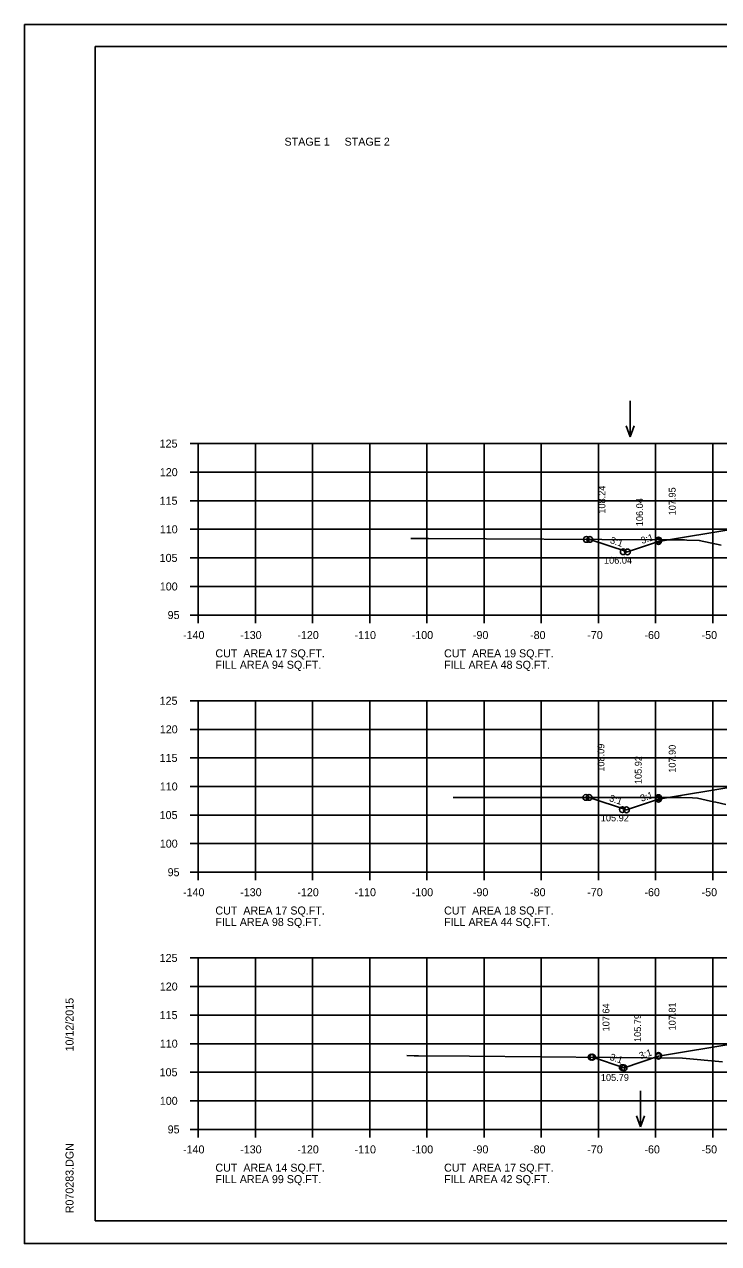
# Model space of a CAD drawing. Extents: x 1175611 to 1176402, y -433344 to -416213.
# Drawn here: x 1175610.6 to 1175732, y -424596.7 to -424383.3 of the extents above; entities that cross this region are included whole.
import ezdxf

# ---------------------------------------------------------------- set-up
doc = ezdxf.new("R2010")
doc.units = 0
for name, color, linetype in [('Default', 7, 'Continuous'), ('R_Axis', 7, 'Continuous'), ('R_Axis Annot', 7, 'Continuous'), ('R_Border', 7, 'Continuous'), ('R_Exist Surface', 7, 'Continuous'), ('R_Fin Surface', 7, 'Continuous'), ('R_Grid', 7, 'Continuous'), ('R_No Plot', 7, 'Continuous'), ('R_Water Annot', 7, 'Continuous'), ('R_Xsect Elev', 7, 'Continuous'), ('R_Xsect Slope', 7, 'Continuous')]:
    doc.layers.add(name, color=color, linetype=linetype)

msp = doc.modelspace()

# ---------------------------------------------------------------- linework, layer by layer
at = {"layer": 'R_Axis'}
for p, q in [((1175639.57, -424456.69), (1175640.97, -424456.69)), ((1175640.97, -424486.69), (1175640.97, -424456.69)), ((1175639.57, -424461.69), (1175640.97, -424461.69)), ((1175639.57, -424466.69), (1175640.97, -424466.69)), ((1175639.57, -424471.69), (1175640.97, -424471.69)), ((1175639.57, -424476.69), (1175640.97, -424476.69)), ((1175639.57, -424481.69), (1175640.97, -424481.69)), ((1175639.57, -424486.69), (1175640.97, -424486.69)), ((1175640.97, -424486.69), (1175920.97, -424486.69)), ((1175640.97, -424488.09), (1175640.97, -424486.69)), ((1175650.97, -424488.09), (1175650.97, -424486.69)), ((1175660.97, -424488.09), (1175660.97, -424486.69)), ((1175670.97, -424488.09), (1175670.97, -424486.69)), ((1175680.97, -424488.09), (1175680.97, -424486.69)), ((1175690.97, -424488.09), (1175690.97, -424486.69)), ((1175700.97, -424488.09), (1175700.97, -424486.69)), ((1175710.97, -424488.09), (1175710.97, -424486.69)), ((1175720.97, -424488.09), (1175720.97, -424486.69)), ((1175730.97, -424488.09), (1175730.97, -424486.69)), ((1175639.57, -424501.69), (1175640.97, -424501.69)), ((1175640.97, -424531.69), (1175640.97, -424501.69)), ((1175639.57, -424506.69), (1175640.97, -424506.69)), ((1175639.57, -424511.69), (1175640.97, -424511.69)), ((1175639.57, -424516.69), (1175640.97, -424516.69)), ((1175639.57, -424521.69), (1175640.97, -424521.69)), ((1175639.57, -424526.69), (1175640.97, -424526.69)), ((1175639.57, -424531.69), (1175640.97, -424531.69)), ((1175640.97, -424531.69), (1175920.97, -424531.69)), ((1175640.97, -424533.09), (1175640.97, -424531.69)), ((1175650.97, -424533.09), (1175650.97, -424531.69)), ((1175660.97, -424533.09), (1175660.97, -424531.69)), ((1175670.97, -424533.09), (1175670.97, -424531.69)), ((1175680.97, -424533.09), (1175680.97, -424531.69)), ((1175690.97, -424533.09), (1175690.97, -424531.69)), ((1175700.97, -424533.09), (1175700.97, -424531.69)), ((1175710.97, -424533.09), (1175710.97, -424531.69)), ((1175720.97, -424533.09), (1175720.97, -424531.69)), ((1175730.97, -424533.09), (1175730.97, -424531.69)), ((1175639.57, -424546.69), (1175640.97, -424546.69)), ((1175640.97, -424576.69), (1175640.97, -424546.69)), ((1175639.57, -424551.69), (1175640.97, -424551.69)), ((1175639.57, -424556.69), (1175640.97, -424556.69)), ((1175639.57, -424561.69), (1175640.97, -424561.69)), ((1175639.57, -424566.69), (1175640.97, -424566.69)), ((1175639.57, -424571.69), (1175640.97, -424571.69)), ((1175639.57, -424576.69), (1175640.97, -424576.69)), ((1175640.97, -424576.69), (1175920.97, -424576.69)), ((1175640.97, -424578.09), (1175640.97, -424576.69)), ((1175650.97, -424578.09), (1175650.97, -424576.69)), ((1175660.97, -424578.09), (1175660.97, -424576.69)), ((1175670.97, -424578.09), (1175670.97, -424576.69)), ((1175680.97, -424578.09), (1175680.97, -424576.69)), ((1175690.97, -424578.09), (1175690.97, -424576.69)), ((1175700.97, -424578.09), (1175700.97, -424576.69)), ((1175710.97, -424578.09), (1175710.97, -424576.69)), ((1175720.97, -424578.09), (1175720.97, -424576.69)), ((1175730.97, -424578.09), (1175730.97, -424576.69))]:
    msp.add_line(p, q, dxfattribs=at)
at = {"layer": 'R_Border'}
for p, q in [((1175622.97, -424387.23), (1175939.15, -424387.23)), ((1175622.97, -424592.69), (1175622.97, -424387.23)), ((1175622.97, -424592.69), (1175622.97, -424592.69)), ((1175939.15, -424592.69), (1175622.97, -424592.69))]:
    msp.add_line(p, q, dxfattribs=at)
at = {"layer": 'R_Exist Surface'}
for points in [[(1175678.16, -424473.31), (1175680.86, -424473.31), (1175681.23, -424473.31), (1175721.65, -424473.52), (1175726.04, -424473.54), (1175726.43, -424473.56), (1175728.61, -424473.63), (1175732.41, -424474.47)], [(1175685.54, -424518.6), (1175687.48, -424518.6), (1175688.64, -424518.6), (1175716.45, -424518.6), (1175725.5, -424518.61), (1175727.43, -424518.7), (1175728.32, -424518.74), (1175730.57, -424519.27), (1175731.11, -424519.38), (1175731.5, -424519.44), (1175733.26, -424519.84)], [(1175677.43, -424563.78), (1175678.73, -424563.79), (1175679.5, -424563.79), (1175688.4, -424563.85), (1175725.67, -424564.2), (1175732.64, -424564.87)]]:
    msp.add_lwpolyline(points, dxfattribs=at)
at = {"layer": 'R_Fin Surface'}
for points in [[(1175709.46, -424473.46), (1175716.04, -424475.65), (1175721.47, -424473.84), (1175735.2, -424471.55), (1175743.47, -424470.17), (1175749.47, -424469.93), (1175751.47, -424469.89), (1175780.97, -424469.3), (1175810.47, -424469.89), (1175812.47, -424469.93), (1175818.47, -424470.17), (1175823.75, -424471.49), (1175840.47, -424475.67), (1175847.05, -424473.28)], [(1175709.35, -424518.6), (1175715.87, -424520.77), (1175721.47, -424518.91), (1175735.2, -424516.62), (1175743.47, -424515.24), (1175749.47, -424515), (1175751.47, -424514.96), (1175780.97, -424514.37), (1175810.47, -424514.96), (1175812.47, -424515), (1175818.47, -424515.24), (1175823.75, -424516.56), (1175840.47, -424520.74), (1175840.59, -424520.78), (1175846.17, -424518.38)], [(1175709.93, -424564.05), (1175715.46, -424565.9), (1175721.47, -424563.9), (1175735.2, -424561.61), (1175743.47, -424560.23), (1175749.47, -424559.99), (1175751.47, -424559.95), (1175780.97, -424559.36), (1175810.47, -424559.95), (1175812.47, -424559.99), (1175818.47, -424560.23), (1175823.75, -424561.55), (1175840.47, -424565.73), (1175841.05, -424565.92), (1175845.9, -424563.6)]]:
    msp.add_lwpolyline(points, dxfattribs=at)
at = {"layer": 'R_Grid'}
for p, q in [((1175640.97, -424456.69), (1175920.97, -424456.69)), ((1175640.97, -424486.69), (1175640.97, -424456.69)), ((1175640.97, -424456.69), (1175920.97, -424456.69)), ((1175640.97, -424486.69), (1175640.97, -424456.69)), ((1175650.97, -424486.69), (1175650.97, -424456.69)), ((1175650.97, -424486.69), (1175650.97, -424456.69)), ((1175660.97, -424486.69), (1175660.97, -424456.69)), ((1175660.97, -424486.69), (1175660.97, -424456.69)), ((1175670.97, -424486.69), (1175670.97, -424456.69)), ((1175670.97, -424486.69), (1175670.97, -424456.69)), ((1175680.97, -424486.69), (1175680.97, -424456.69)), ((1175680.97, -424486.69), (1175680.97, -424456.69)), ((1175690.97, -424486.69), (1175690.97, -424456.69)), ((1175690.97, -424486.69), (1175690.97, -424456.69)), ((1175700.97, -424486.69), (1175700.97, -424456.69)), ((1175700.97, -424486.69), (1175700.97, -424456.69)), ((1175710.97, -424486.69), (1175710.97, -424456.69)), ((1175710.97, -424486.69), (1175710.97, -424456.69)), ((1175720.97, -424486.69), (1175720.97, -424456.69)), ((1175720.97, -424486.69), (1175720.97, -424456.69)), ((1175730.97, -424486.69), (1175730.97, -424456.69)), ((1175730.97, -424486.69), (1175730.97, -424456.69)), ((1175640.97, -424461.69), (1175920.97, -424461.69)), ((1175640.97, -424461.69), (1175920.97, -424461.69)), ((1175640.97, -424466.69), (1175920.97, -424466.69)), ((1175640.97, -424466.69), (1175920.97, -424466.69)), ((1175640.97, -424471.69), (1175920.97, -424471.69)), ((1175640.97, -424471.69), (1175920.97, -424471.69)), ((1175640.97, -424476.69), (1175920.97, -424476.69)), ((1175640.97, -424476.69), (1175920.97, -424476.69)), ((1175640.97, -424481.69), (1175920.97, -424481.69)), ((1175640.97, -424481.69), (1175920.97, -424481.69)), ((1175640.97, -424486.69), (1175920.97, -424486.69)), ((1175640.97, -424486.69), (1175920.97, -424486.69)), ((1175640.97, -424501.69), (1175920.97, -424501.69)), ((1175640.97, -424531.69), (1175640.97, -424501.69)), ((1175650.97, -424531.69), (1175650.97, -424501.69)), ((1175660.97, -424531.69), (1175660.97, -424501.69)), ((1175670.97, -424531.69), (1175670.97, -424501.69)), ((1175680.97, -424531.69), (1175680.97, -424501.69)), ((1175690.97, -424531.69), (1175690.97, -424501.69)), ((1175700.97, -424531.69), (1175700.97, -424501.69)), ((1175710.97, -424531.69), (1175710.97, -424501.69)), ((1175720.97, -424531.69), (1175720.97, -424501.69)), ((1175730.97, -424531.69), (1175730.97, -424501.69)), ((1175640.97, -424506.69), (1175920.97, -424506.69)), ((1175640.97, -424511.69), (1175920.97, -424511.69)), ((1175640.97, -424516.69), (1175920.97, -424516.69)), ((1175640.97, -424521.69), (1175920.97, -424521.69)), ((1175640.97, -424526.69), (1175920.97, -424526.69)), ((1175640.97, -424531.69), (1175920.97, -424531.69)), ((1175640.97, -424546.69), (1175920.97, -424546.69)), ((1175640.97, -424576.69), (1175640.97, -424546.69)), ((1175650.97, -424576.69), (1175650.97, -424546.69)), ((1175660.97, -424576.69), (1175660.97, -424546.69)), ((1175670.97, -424576.69), (1175670.97, -424546.69)), ((1175680.97, -424576.69), (1175680.97, -424546.69)), ((1175690.97, -424576.69), (1175690.97, -424546.69)), ((1175700.97, -424576.69), (1175700.97, -424546.69)), ((1175710.97, -424576.69), (1175710.97, -424546.69)), ((1175720.97, -424576.69), (1175720.97, -424546.69)), ((1175730.97, -424576.69), (1175730.97, -424546.69)), ((1175640.97, -424551.69), (1175920.97, -424551.69)), ((1175640.97, -424556.69), (1175920.97, -424556.69)), ((1175640.97, -424561.69), (1175920.97, -424561.69)), ((1175640.97, -424566.69), (1175920.97, -424566.69)), ((1175640.97, -424571.69), (1175920.97, -424571.69)), ((1175640.97, -424576.69), (1175920.97, -424576.69))]:
    msp.add_line(p, q, dxfattribs=at)
at = {"layer": 'R_No Plot'}
for p, q in [((1175610.57, -424383.34), (1175943.91, -424383.34)), ((1175610.57, -424596.67), (1175943.91, -424596.67))]:
    msp.add_line(p, q, dxfattribs=at)
msp.add_lwpolyline([(1175610.57, -424383.34), (1175943.91, -424383.34), (1175943.91, -424596.68), (1175610.57, -424596.68)], close=True, dxfattribs=at)
for centre in [(1175708.85, -424473.45), (1175709.46, -424473.46), (1175709.46, -424473.46), (1175721.47, -424473.56), (1175721.47, -424473.84), (1175715.31, -424475.61), (1175716.04, -424475.65), (1175708.74, -424518.6), (1175709.35, -424518.6), (1175709.35, -424518.6), (1175721.47, -424518.63), (1175715.15, -424520.74), (1175715.87, -424520.77), (1175721.47, -424518.91), (1175709.69, -424564.05), (1175709.93, -424564.05), (1175709.93, -424564.05), (1175721.47, -424563.76), (1175721.47, -424563.9), (1175715.14, -424565.87), (1175715.46, -424565.9)]:
    msp.add_circle(centre, 0.5, dxfattribs=at)
at = {"layer": 'R_Water Annot'}
for p, q in [((1175716.53, -424449.23), (1175716.53, -424455.51)), ((1175716.53, -424455.51), (1175715.83, -424453.59)), ((1175716.53, -424455.51), (1175717.23, -424453.59)), ((1175718.35, -424569.93), (1175718.35, -424576.22)), ((1175718.35, -424576.22), (1175717.65, -424574.29)), ((1175718.35, -424576.22), (1175719.05, -424574.29))]:
    msp.add_line(p, q, dxfattribs=at)

# ---------------------------------------------------------------- texts
at = {"layer": 'Default'}
for s, p in [('STAGE 1     STAGE 2', (1175656.06, -424404.56)), ('CUT  AREA 17 SQ.FT.', (1175643.97, -424494.09)), ('CUT  AREA 19 SQ.FT.', (1175683.97, -424494.09)), ('FILL AREA 94 SQ.FT.', (1175643.97, -424496.09)), ('FILL AREA 48 SQ.FT.', (1175683.97, -424496.09)), ('CUT  AREA 17 SQ.FT.', (1175643.97, -424539.09)), ('FILL AREA 98 SQ.FT.', (1175643.97, -424541.09)), ('CUT  AREA 18 SQ.FT.', (1175683.97, -424539.09)), ('FILL AREA 44 SQ.FT.', (1175683.97, -424541.09)), ('CUT  AREA 14 SQ.FT.', (1175643.97, -424584.09)), ('CUT  AREA 17 SQ.FT.', (1175683.97, -424584.09)), ('FILL AREA 99 SQ.FT.', (1175643.97, -424586.09)), ('FILL AREA 42 SQ.FT.', (1175683.97, -424586.09))]:
    msp.add_text(s, height=1.4, dxfattribs=at).set_placement(p)
at = {"layer": 'R_Axis Annot'}
for s, p in [('125', (1175634.22, -424457.39)), ('120', (1175634.25, -424462.39)), ('115', (1175634.22, -424467.39)), ('110', (1175634.25, -424472.39)), ('105', (1175634.22, -424477.39)), ('100', (1175634.25, -424482.39)), ('95', (1175635.62, -424487.39)), ('-140', (1175638.31, -424490.89)), ('-130', (1175648.31, -424490.89)), ('-120', (1175658.31, -424490.89)), ('-110', (1175668.31, -424490.89)), ('-100', (1175678.31, -424490.89)), ('-90', (1175689.01, -424490.89)), ('-80', (1175699.01, -424490.89)), ('-70', (1175709.01, -424490.89)), ('-60', (1175719.01, -424490.89)), ('-50', (1175729.01, -424490.89)), ('125', (1175634.22, -424502.39)), ('120', (1175634.25, -424507.39)), ('115', (1175634.22, -424512.39)), ('110', (1175634.25, -424517.39)), ('105', (1175634.22, -424522.39)), ('100', (1175634.25, -424527.39)), ('95', (1175635.62, -424532.39)), ('-140', (1175638.31, -424535.89)), ('-130', (1175648.31, -424535.89)), ('-120', (1175658.31, -424535.89)), ('-110', (1175668.31, -424535.89)), ('-100', (1175678.31, -424535.89)), ('-90', (1175689.01, -424535.89)), ('-80', (1175699.01, -424535.89)), ('-70', (1175709.01, -424535.89)), ('-60', (1175719.01, -424535.89)), ('-50', (1175729.01, -424535.89)), ('125', (1175634.22, -424547.39)), ('120', (1175634.25, -424552.39)), ('115', (1175634.22, -424557.39)), ('110', (1175634.25, -424562.39)), ('105', (1175634.22, -424567.39)), ('100', (1175634.25, -424572.39)), ('95', (1175635.62, -424577.39)), ('-140', (1175638.31, -424580.89)), ('-130', (1175648.31, -424580.89)), ('-120', (1175658.31, -424580.89)), ('-110', (1175668.31, -424580.89)), ('-100', (1175678.31, -424580.89)), ('-90', (1175689.01, -424580.89)), ('-80', (1175699.01, -424580.89)), ('-70', (1175709.01, -424580.89)), ('-60', (1175719.01, -424580.89)), ('-50', (1175729.01, -424580.89))]:
    msp.add_text(s, height=1.4, dxfattribs=at).set_placement(p)
at = {"layer": 'R_Border'}
for s, p in [('10/12/2015', (1175619.16, -424563.05)), ('R070283.DGN', (1175619.16, -424591.37))]:
    msp.add_text(s, height=1.4, rotation=90, dxfattribs=at).set_placement(p)
at = {"layer": 'R_Xsect Elev'}
for s, p in [('108.24', (1175712.17, -424468.95)), ('107.95', (1175724.47, -424469.25)), ('106.04', (1175718.76, -424471.15)), ('108.09', (1175712.01, -424514.1)), ('107.90', (1175724.47, -424514.29)), ('105.92', (1175718.53, -424516.27)), ('107.81', (1175724.47, -424559.38)), ('107.64', (1175712.89, -424559.55)), ('105.79', (1175718.42, -424561.4))]:
    msp.add_text(s, height=1.2, rotation=90, dxfattribs=at).set_placement(p)
for s, p in [('106.04', (1175711.94, -424477.71)), ('105.92', (1175711.38, -424522.78)), ('105.79', (1175711.39, -424568.21))]:
    msp.add_text(s, height=1.2, dxfattribs=at).set_placement(p)
at = {"layer": 'R_Xsect Slope'}
for rotation, p in [(341.5651, (1175712.91, -424474.08)), (18.4349, (1175718.6, -424474.27)), (341.5651, (1175712.76, -424519.21)), (18.4349, (1175718.51, -424519.37)), (18.4349, (1175718.31, -424564.42)), (341.5651, (1175712.85, -424564.5))]:
    msp.add_text('3:1', height=1.2, rotation=rotation, dxfattribs=at).set_placement(p)

doc.saveas('drawing.dxf')
